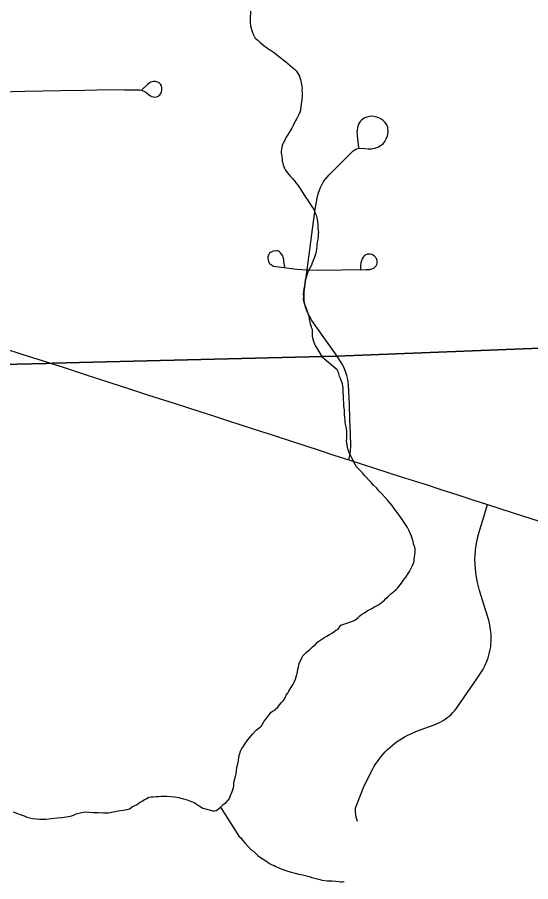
# Model space of a CAD drawing. Extents: x 103424 to 290657, y 38711 to 110967.
# Drawn here: x 135999 to 139139, y 68080 to 73362 of the extents above; entities that cross this region are included whole.
import ezdxf

# ---------------------------------------------------------------- set-up
doc = ezdxf.new("R2010")
doc.units = 0
for name, color, linetype in [('GM_X_Corporation', 7, 'Continuous'), ('GM_X_County_Road', 7, 'Continuous'), ('GM_X_Minor_River', 7, 'Continuous'), ('GM_X_Township_Road', 7, 'Continuous')]:
    doc.layers.add(name, color=color, linetype=linetype)

msp = doc.modelspace()

# ---------------------------------------------------------------- linework, layer by layer
at = {"layer": 'GM_X_Corporation'}
for points in [[(125782.9, 71007.1), (127353.3, 71034.4), (127760.9, 71043.1), (128293.1, 71054.4), (128711.8, 71066.8), (129506, 71092.8), (130169.1, 71105.7), (130965.1, 71127.5), (132956.1, 71181), (133556.3, 71200.2), (133957.6, 71207.7), (134315.3, 71206.4), (134393.8, 71205.2), (136176.3, 71246.8), (136214.2, 71247.8), (137948.7, 71291.1), (137954.1, 71291.3), (141995.5, 71450.7)], [(141995.5, 71450.7), (137954.1, 71291.3), (137948.7, 71291.1), (136214.2, 71247.8), (136176.3, 71246.8), (134393.8, 71205.2), (134315.3, 71206.4), (133957.6, 71207.7), (133556.3, 71200.2), (132956.1, 71181), (130965.1, 71127.5), (130169.1, 71105.7), (129506, 71092.8), (128711.8, 71066.8), (128293.1, 71054.4), (127760.9, 71043.1), (127353.3, 71034.4), (125782.9, 71007.1)]]:
    msp.add_lwpolyline(points, dxfattribs=at)
at = {"layer": 'GM_X_County_Road'}
for points in [[(134563.7, 71777.6), (134718.8, 71727.8), (134875.7, 71676.6), (135020, 71629.5), (135164.2, 71582.4), (135321.4, 71531.9), (135459.6, 71487.6), (135597.8, 71443.3), (135753.4, 71392.2), (135909, 71341.1), (136034.3, 71301.3), (136157.6, 71262.2)], [(136157.6, 71262.2), (136286, 71221), (136414.2, 71179.8), (136571.2, 71128.7), (136686.2, 71091.2), (136801.1, 71053.8), (136958.3, 71003.3), (137115.4, 70952.8), (137200, 70925.6), (137284.5, 70898.5), (137441.5, 70847.5), (137564.5, 70807.6), (137687.6, 70767.7), (137844.5, 70716.6), (137935.8, 70686.9), (138027.1, 70657.2), (138184.3, 70606.8), (138341.5, 70556.3), (138498.7, 70505.9), (138596.3, 70474.6), (138693.9, 70443.3), (138784.7, 70413.6), (138875.5, 70383.8), (139032.6, 70333.1), (139189.6, 70282.3)]]:
    msp.add_lwpolyline(points, dxfattribs=at)
at = {"layer": 'GM_X_Minor_River'}
for points in [[(137424.9, 73400.2), (137423.7, 73351.6), (137423.9, 73339.5), (137424.1, 73327.4), (137426.4, 73311.3), (137426.6, 73301.2), (137433, 73281.1), (137437.3, 73269.1), (137441.5, 73259), (137447.8, 73247), (137454, 73235), (137470.4, 73221.2), (137484.8, 73207.3), (137495, 73199.4), (137507.3, 73189.5), (137517.5, 73181.6), (137529.8, 73173.8), (137540, 73165.9), (137552.3, 73158), (137564.5, 73150.1), (137582.9, 73136.3), (137597.3, 73124.5), (137611.6, 73114.6), (137625.9, 73102.8), (137640.2, 73090.9), (137654.6, 73079), (137668.9, 73067.2), (137683.3, 73055.3), (137695.6, 73043.4), (137705.8, 73033.5), (137712.1, 73023.5), (137718.3, 73011.5), (137724.6, 73001.5), (137726.8, 72991.4), (137731, 72981.4)], [(137731, 72981.4), (137733.2, 72971.4), (137735.4, 72961.3), (137739.8, 72941.2), (137742, 72929.1), (137740.2, 72916.9), (137740.5, 72900.8), (137740.9, 72880.6), (137739.1, 72864.4), (137735.8, 72828), (137733.9, 72817.8), (137730.4, 72791.5), (137722.6, 72771.2), (137714.9, 72754.9), (137709, 72742.6), (137703.2, 72732.5), (137695.4, 72718.2), (137685.6, 72699.8), (137677.8, 72683.5), (137668, 72667.2), (137660.2, 72652.9), (137644.5, 72628.4), (137634.7, 72612), (137628.8, 72601.8), (137623, 72589.6), (137619.1, 72579.4), (137617.3, 72567.3), (137615.5, 72555.1), (137613.7, 72543), (137613.9, 72532.9), (137614.1, 72520.8), (137616.4, 72508.7), (137618.6, 72496.6), (137618.9, 72482.5), (137623.1, 72470.4), (137625.3, 72460.3), (137629.5, 72450.3), (137633.7, 72440.3), (137640, 72428.3), (137650.3, 72414.3), (137660.7, 72400.4), (137671, 72388.5), (137683.3, 72376.5), (137695.7, 72360.6), (137701.9, 72350.6), (137716.3, 72334.7), (137722.6, 72324.7), (137728.8, 72314.7), (137735, 72304.8), (137762, 72262.8), (137774.4, 72246.9), (137784.8, 72230.9), (137793.1, 72218.9), (137799.4, 72206.9), (137807.6, 72197), (137813.9, 72182.9), (137820.3, 72164.9), (137826.6, 72152.9), (137830.9, 72136.8), (137833.1, 72124.7), (137835.3, 72112.6), (137837.6, 72098.5), (137837.9, 72084.4), (137838.1, 72072.3), (137838.3, 72058.1), (137840.5, 72048.1), (137838.7, 72037.9), (137839, 72021.8), (137837.2, 72007.6), (137835.4, 71995.4), (137831.7, 71979.2), (137831.9, 71965.1), (137828.3, 71944.8), (137824.7, 71920.5), (137817, 71896.1), (137809.3, 71875.8), (137803.5, 71861.6), (137797.7, 71847.3), (137788, 71828.9), (137780.1, 71814.7), (137774.4, 71798.4), (137768.7, 71780.1), (137762.9, 71765.9), (137759, 71755.7), (137757.3, 71739.5), (137755.6, 71721.3), (137751.9, 71703.1), (137750.2, 71684.8), (137748.4, 71670.7), (137748.7, 71654.5), (137747, 71638.3), (137755.6, 71608.2), (137759.8, 71598.2), (137764, 71588.1), (137770.4, 71572.1), (137774.6, 71560), (137778.9, 71548), (137783.3, 71527.9), (137783.4, 71517.8), (137787.8, 71499.7), (137790, 71489.6)], [(137790, 71489.6), (137794.3, 71477.6), (137796.5, 71467.5), (137802.7, 71455.5), (137802.9, 71443.4), (137803.3, 71423.2), (137803.5, 71413.1), (137805.8, 71394.9), (137812.2, 71376.9), (137816.4, 71366.9), (137820.6, 71356.8), (137828.9, 71344.9), (137863.3, 71285.4)], [(137993.9, 71025.9), (137993.4, 71050.1), (137993.1, 71064.3), (137992.8, 71078.4), (137992.4, 71096.5), (137990.1, 71110.6), (137987.8, 71122.7), (137981.4, 71138.7), (137977.1, 71150.7), (137970.7, 71166.7), (137964.2, 71190.8), (137955.7, 71206.8), (137863.3, 71285.4)], [(137756.3, 69470.1), (137768.1, 69482.5), (137780, 69492.8), (137790, 69501.1), (137803.8, 69515.5), (137823.7, 69530.1), (137837.5, 69544.5), (137855.5, 69557), (137873.4, 69569.5), (137891.4, 69580), (137909.3, 69590.5), (137927.3, 69601), (137945.2, 69615.5), (137961.2, 69621.9), (137976.9, 69646.5), (138027, 69663.7), (138055.1, 69674.5), (138067.1, 69680.8), (138083, 69693.2), (138094.9, 69703.6), (138104.8, 69711.9), (138122.8, 69722.4), (138138.7, 69734.8), (138162.7, 69747.5), (138184.6, 69760), (138204.7, 69768.6), (138216.6, 69776.9), (138244.4, 69799.7), (138252.3, 69810), (138266.2, 69820.4), (138282, 69836.9), (138301.9, 69853.5), (138315.8, 69865.9), (138325.7, 69876.2), (138341.4, 69894.7), (138349.3, 69905), (138359.1, 69919.3), (138369, 69931.6), (138378.8, 69946), (138390.5, 69962.4), (138398.4, 69974.7), (138406.1, 69991), (138415.8, 70011.4), (138421.5, 70025.7), (138425.3, 70037.9), (138427.1, 70050), (138428.8, 70062.2), (138430.5, 70078.4), (138432.3, 70090.5), (138431.7, 70114.7), (138427.4, 70128.8), (138423, 70144.8), (138420.7, 70160.9), (138414.3, 70176.9), (138409.9, 70191), (138403.5, 70205), (138395.1, 70223), (138384.5, 70244.9), (138369.8, 70268.8), (138344.8, 70304.6), (138328.2, 70328.5), (138315.7, 70344.4), (138307.4, 70354.3), (138299.1, 70366.3), (138290.7, 70380.2), (138278.3, 70394.1), (138265.8, 70409.9), (138249.2, 70427.8), (138230.6, 70447.5), (138212.1, 70465.3), (138195.4, 70487.2), (138176.9, 70502.9), (138162.4, 70518.7), (138123.1, 70562.3), (138110.6, 70578.2), (138096.2, 70592), (138083.8, 70603.8), (138073.4, 70615.7), (138065, 70629.7), (138054.6, 70647.6), (138048.1, 70665.7), (138039.7, 70681.6), (138031.3, 70695.6), (138024.9, 70713.6), (138018.4, 70733.7), (138015.9, 70751.8), (138013.5, 70771.9), (138015.1, 70792.2), (138014.6, 70814.4), (138014.2, 70834.5), (138009.6, 70858.7), (138007.3, 70874.8), (138005, 70886.8), (138004.7, 70898.9), (138002.3, 70919.1), (138000, 70933.2), (137999.7, 70947.3), (137999.3, 70963.4), (137996.9, 70983.6), (137996.4, 71005.8), (137993.9, 71025.9)], [(136300, 68475.3), (136324.1, 68479.9), (136344.2, 68486.4), (136360.2, 68494.8), (136376.3, 68499.2), (136392.4, 68503.6), (136416.6, 68506.1), (136438.8, 68504.6), (136463.1, 68503.1), (136493.5, 68501.7), (136525.8, 68500.4), (136558.1, 68501.1), (136586.4, 68505.8), (136616.5, 68512.5), (136646.7, 68517.2), (136670.9, 68521.7), (136685, 68524.1), (136704.9, 68538.6), (136732.9, 68551.4), (136746.8, 68563.8), (136762.8, 68572.2), (136776.7, 68582.6), (136786.7, 68586.9), (136804.7, 68595.3), (136820.9, 68597.7), (136831, 68597.9), (136849.1, 68600.3), (136863.2, 68600.6), (136877.3, 68603), (136893.5, 68603.3), (136913.8, 68601.7), (136938, 68600.2), (136962.3, 68598.7), (136984.6, 68595.2), (137007, 68587.6), (137037.5, 68580.2), (137057.9, 68572.6), (137080.3, 68563), (137098.8, 68551.2), (137117.2, 68539.5), (137133.6, 68529.8), (137149.9, 68524.1), (137194.6, 68512.9), (137206.7, 68513.2), (137216.7, 68515.4), (137242.6, 68536.2), (137260.4, 68552.7), (137276.4, 68563.2), (137286.2, 68575.5), (137296.1, 68587.8), (137303.7, 68606.2), (137313.3, 68630.6), (137319, 68648.9), (137322.7, 68663.1), (137324.3, 68683.3), (137328, 68701.6), (137333.6, 68721.9), (137337.3, 68738.1), (137338.9, 68756.3), (137342.6, 68776.6), (137348.2, 68799), (137351.8, 68819.2), (137353.3, 68843.5), (137360.9, 68863.8), (137364.7, 68878), (137372.4, 68894.4), (137384.2, 68910.8), (137397.9, 68931.3), (137417.6, 68955.9), (137439.2, 68982.6), (137461, 69005.3), (137478.9, 69019.9), (137492.7, 69032.3), (137500.5, 69046.6), (137508.3, 69060.9), (137520.2, 69073.2), (137531.9, 69089.7), (137551.6, 69116.3), (137575.5, 69133), (137593.4, 69145.5), (137603.2, 69159.9), (137615, 69174.2), (137626.9, 69186.6), (137636.6, 69203), (137644.4, 69219.3), (137654.2, 69231.6), (137660, 69243.9), (137665.9, 69254.1), (137687.4, 69286.9), (137693.2, 69299.1), (137700.9, 69317.4), (137706.5, 69339.8), (137712.1, 69360.1), (137715.8, 69378.3), (137719.6, 69390.5), (137721.3, 69402.7), (137723.1, 69414.8), (137732.8, 69433.2), (137738.6, 69447.5), (137746.4, 69459.8), (137756.3, 69470.1)], [(137242.6, 68536.2), (137353.5, 68358.9), (137365.9, 68347.1), (137376.3, 68333.2), (137390.7, 68317.3), (137430.1, 68273.7), (137444.4, 68266), (137460.9, 68250.2), (137473.3, 68238.4), (137487.6, 68228.6), (137506.1, 68214.8), (137526.6, 68201.1), (137545.1, 68189.4), (137557.3, 68183.6), (137569.6, 68177.8), (137579.8, 68172), (137598.2, 68164.3), (137616.5, 68156.7), (137634.8, 68151), (137653.2, 68143.3), (137673.5, 68137.7), (137697.9, 68132.2), (137720.2, 68126.6), (137742.6, 68121), (137767, 68115.5), (137785.2, 68111.9), (137801.5, 68106.2), (137817.8, 68100.5), (137842.2, 68094.9), (137864.5, 68089.4), (137894.9, 68086), (137925.3, 68084.6), (137947.5, 68083.1), (137965.8, 68081.5), (137975.9, 68079.7), (137986, 68079.9), (137996.1, 68080.1), (137998.1, 68080.1)], [(135973.9, 68506.6), (136000.4, 68497.1), (136022.8, 68487.5), (136041.1, 68481.8), (136057.5, 68474.1), (136075.7, 68470.4), (136094, 68466.8), (136114.3, 68463.2), (136134.6, 68461.6), (136150.7, 68462), (136175, 68462.5), (136243.5, 68470), (136271.8, 68472.7), (136300, 68475.3)]]:
    msp.add_lwpolyline(points, dxfattribs=at)
at = {"layer": 'GM_X_Township_Road'}
for points in [[(135882.7, 72906.6), (136047.7, 72909.8), (136155.6, 72911.9), (136263.5, 72914.1), (136412.2, 72917), (136560.8, 72919.9), (136654.5, 72918.9), (136748.3, 72917.8), (136763.9, 72914), (136776.7, 72909.2), (136786, 72903.8), (136798.7, 72893.4), (136810.5, 72884.5), (136822, 72878.8), (136832.5, 72875.7), (136842.2, 72874.3), (136851.6, 72875.8), (136861.3, 72880.7), (136870.3, 72888.2), (136876.3, 72895.9), (136881.5, 72906.9), (136884.2, 72919.6), (136883.4, 72932), (136880.6, 72942.3), (136875.5, 72952.6), (136866.9, 72961.6), (136856.4, 72966.1), (136845.2, 72968.7), (136832.1, 72969.4), (136816.7, 72966.4), (136805.9, 72960.1), (136796.9, 72952.6), (136761.4, 72917.8)], [(137940.8, 71310.7), (137879.9, 71396.2), (137801.5, 71509.5), (137787, 71534.9), (137776.8, 71553.7), (137768.1, 71574), (137760.8, 71592.9), (137755.8, 71614), (137752.9, 71633.6), (137753.3, 71681.9), (137755.4, 71701.4), (137771.7, 71817.9), (137786.2, 71927.1), (137800.8, 72036.4), (137821.8, 72190.2), (137832.7, 72255.6), (137839.2, 72283.9), (137846.5, 72305.6), (137853.1, 72320.9), (137861.1, 72338.2), (137870.7, 72354.7), (137881.5, 72370.5), (137893.4, 72385.5), (137906.5, 72399.4), (137980.1, 72472.2), (138053.9, 72544.9), (138064.3, 72552.3), (138073.2, 72557.2), (138083.4, 72560.3), (138094.3, 72561.9), (138124.9, 72559.6), (138144.5, 72557.4), (138165.7, 72558.3), (138185.9, 72562), (138204, 72567.9), (138221.2, 72578.1), (138236, 72589.1), (138246.9, 72603.2), (138255.9, 72620.2), (138263.1, 72637.9), (138266.7, 72657.3), (138264.7, 72691.1), (138258.4, 72705.5), (138249.9, 72719), (138237.7, 72730.2), (138223.8, 72740.1), (138210, 72747.1), (138195.4, 72752.3), (138180.6, 72755.6), (138166.8, 72756.8), (138152.2, 72755.3), (138137, 72751.3), (138124.2, 72746.7), (138114.6, 72741.6), (138104.4, 72733.9), (138096.4, 72724.6), (138088.9, 72713.4), (138082.9, 72700.5), (138079, 72687.7), (138077, 72672.9), (138076.3, 72657.3), (138077.3, 72641.2), (138079.9, 72619), (138086.1, 72564.7)], [(137634.7, 71833.9), (137633.3, 71847.8), (137632.2, 71857.9), (137630.2, 71871.8), (137628.7, 71882.4), (137625.6, 71895.1), (137622.6, 71904.5), (137619.7, 71909.9), (137616, 71915.2), (137610.5, 71921.5), (137602.2, 71928.4), (137596.1, 71932), (137587.9, 71934.9), (137582, 71935.6), (137564.9, 71933.7), (137555.3, 71929.6), (137548.7, 71925.1), (137542.6, 71919.6), (137537.1, 71912.2), (137534.9, 71907.8), (137531.6, 71897.8), (137530.8, 71890.1), (137535.5, 71867.8), (137538.8, 71862.3), (137542.6, 71857.3), (137547.6, 71852.9), (137553.1, 71848.5), (137559.7, 71844.9), (137566.9, 71842.1), (137582.9, 71839.1), (137598.1, 71836.9), (137614, 71835), (137709.6, 71823.5), (137771.7, 71817.9)], [(137771.7, 71817.9), (137833.4, 71816.8), (137982.5, 71818.9), (138131.6, 71820.9), (138155.1, 71821.7), (138161.7, 71822.5), (138168.4, 71824.2), (138173.8, 71826.6), (138179, 71829.8), (138183.4, 71832.6), (138187.2, 71836), (138193.8, 71843.4), (138195.5, 71846.6), (138198, 71852), (138199.4, 71858.5), (138200.1, 71864.1), (138199.8, 71870.1), (138199.1, 71875.9), (138197.6, 71881.6), (138195.2, 71887.8), (138192.6, 71892.6), (138189.7, 71896.7), (138184.2, 71902.6), (138178.4, 71906.7), (138173.7, 71909.3), (138166.5, 71912.5), (138156.6, 71914.7), (138141.2, 71914), (138136.7, 71913.1), (138129.3, 71910.1), (138124.3, 71907.2), (138120, 71903.5), (138113.9, 71896.3), (138107.8, 71885.8), (138103.3, 71873.1), (138100.3, 71861.4), (138098.7, 71841.2), (138098.5, 71822.4)], [(138027.1, 70657.2), (138033, 70683.7), (138037.4, 70709.3), (138038.9, 70745.6), (138037.4, 70812.9), (138033.9, 70904.9), (138030.4, 70996.9), (138027.4, 71073.7), (138025.7, 71116.1), (138020.7, 71148), (138014.5, 71173.3), (138007.2, 71196.5), (137996, 71224.6), (137980.8, 71252.4), (137961.6, 71280.5), (137940.8, 71310.7)], [(138079.9, 68446.7), (138075.9, 68461.8), (138072.6, 68474.6), (138068.9, 68489.7), (138066.6, 68505.5), (138068.1, 68530.1), (138072.9, 68546.2), (138116.6, 68656.2), (138162.2, 68747.6), (138171, 68764.7), (138180.3, 68781.5), (138190.4, 68797.9), (138201.2, 68813.9), (138212.3, 68829.5), (138224.4, 68844.6), (138236.8, 68859.2), (138249.8, 68873.4), (138263.4, 68887.1), (138277.3, 68900.2), (138291.9, 68912.8), (138307, 68924.9), (138322.4, 68936.3), (138338.2, 68947.2), (138354.6, 68957.4), (138371.2, 68967), (138388.4, 68975.9), (138405.7, 68984.2), (138423.3, 68991.9), (138441.2, 68998.9), (138548.2, 69038), (138562.6, 69043.6), (138576.7, 69050), (138590.3, 69057), (138603.6, 69064.8), (138616.4, 69073.2), (138628.8, 69082.3), (138640.9, 69092), (138652.2, 69102.3), (138663, 69113.1), (138673.4, 69124.5), (138683.2, 69136.4), (138692.2, 69148.8), (138751.3, 69234.4), (138810.3, 69319.9), (138833.6, 69355.3), (138847.7, 69378.9), (138857.9, 69398.2), (138873.1, 69431.3), (138878.7, 69447.7), (138883.7, 69464.5), (138887.8, 69481.3), (138891.3, 69498.4), (138894.1, 69515.6), (138895.8, 69532.9), (138897.1, 69550.3), (138897.6, 69567.7), (138896.3, 69588.7), (138894.5, 69607.9), (138891.6, 69630.7), (138888.3, 69649.7), (138884, 69669), (138877.9, 69689.4), (138851.9, 69774.2), (138825.9, 69859.1), (138819.5, 69883.2), (138813.7, 69908.4), (138809.2, 69929.7), (138805.4, 69951.1), (138802.4, 69972.6), (138800.4, 69994.1), (138798.9, 70015.9), (138797.9, 70049.9), (138798.5, 70076), (138801.2, 70102.6), (138803.5, 70124.2), (138806.8, 70145.6), (138810.8, 70167), (138815.6, 70188.1), (138821.2, 70209.1), (138827.5, 70229.9), (138851.3, 70308.7), (138875.5, 70383.8)]]:
    msp.add_lwpolyline(points, dxfattribs=at)

doc.saveas('drawing.dxf')
